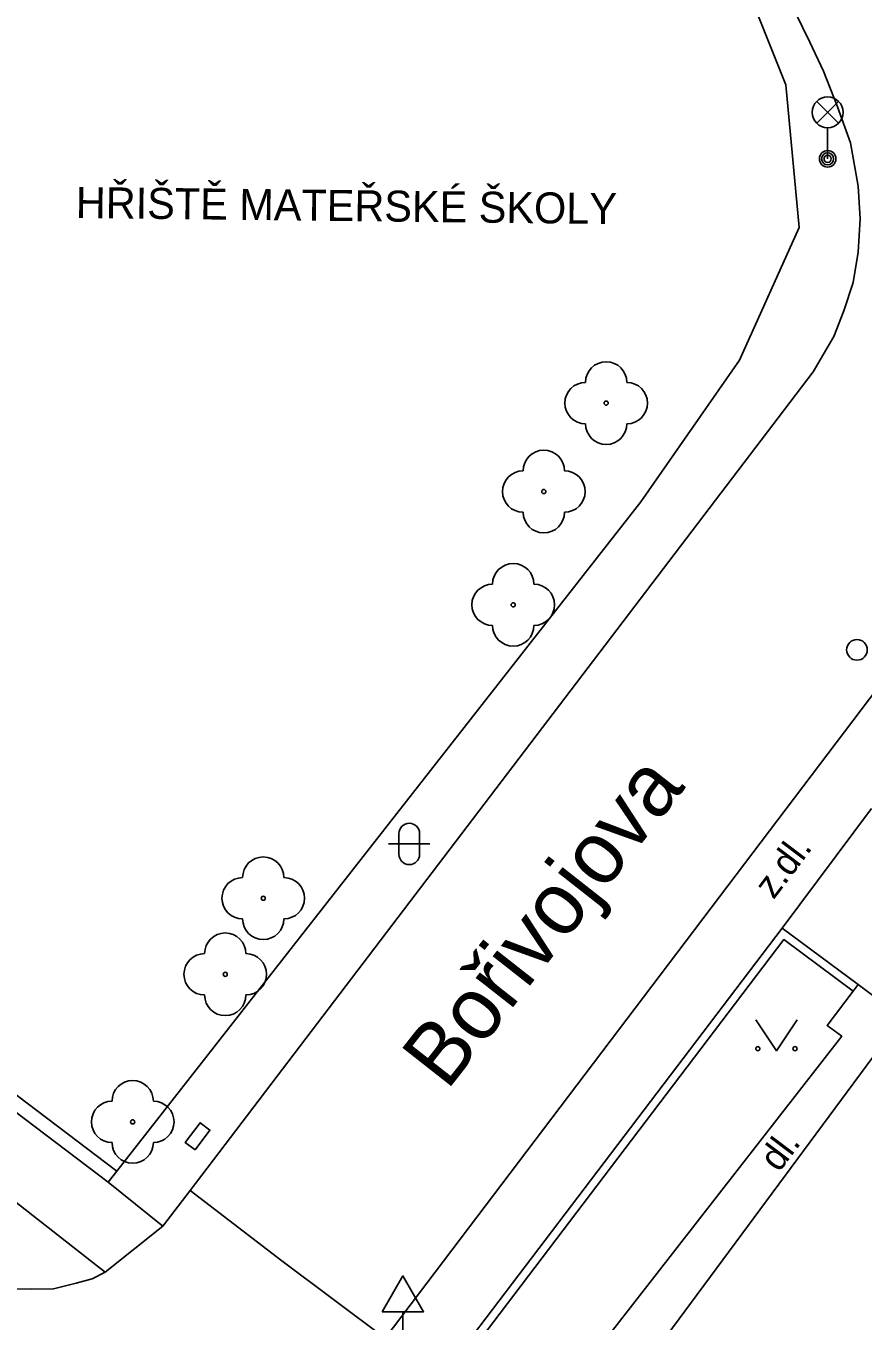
# Model space of a CAD drawing. Extents: x -596229 to -595156, y -1161237 to -1159376.
# Drawn here: x -595244.29 to -595224.03, y -1160695.32 to -1160663.98 of the extents above; entities that cross this region are included whole.
import ezdxf

# ---------------------------------------------------------------- set-up
doc = ezdxf.new("R2010")
doc.units = 0
for name, color, linetype in [('Level 22', 7, 'Continuous'), ('Level 28', 7, 'Continuous'), ('Level 33', 7, 'Continuous'), ('Level 34', 7, 'Continuous'), ('Level 36', 7, 'Continuous'), ('Nazvy ulic', 7, 'Continuous'), ('silnoproud - povrch.  znaky a  RIS  skut. velikost', 7, 'Continuous'), ('Specificka linie pasportu komunikaci', 7, 'Continuous'), ('TM - budovy zdene_ betonove - VP', 7, 'Continuous'), ('TM - chodniky - VP', 7, 'Continuous'), ('TM - komunikace - VP', 7, 'Continuous'), ('TM - plot drateny_ kovovy - VP', 7, 'Continuous'), ('TM - podezdivka plotu - VP', 7, 'Continuous'), ('TM - popis objektu', 7, 'Continuous'), ('TM - popis povrchu', 7, 'Continuous'), ('TM - rozhrani ploch obecne - VP', 7, 'Continuous'), ('TM - vjezd na pozemek', 7, 'Continuous')]:
    doc.layers.add(name, color=color, linetype=linetype)

msp = doc.modelspace()

# ---------------------------------------------------------------- linework, layer by layer
at = {"layer": 'Level 22'}
for centre in [(-595230.25, -1160673.11), (-595231.76, -1160675.25), (-595232.5, -1160677.99), (-595238.55, -1160685.09), (-595239.47, -1160686.93), (-595241.71, -1160690.5)]:
    msp.add_circle(centre, 0.05, dxfattribs=at)
for centre, start, end in [((-595230.25, -1160672.61), 0, 180), ((-595230.75, -1160673.11), 90, 270), ((-595229.75, -1160673.11), 270, 90), ((-595230.25, -1160673.61), 180, 0), ((-595231.76, -1160674.75), 0, 180), ((-595232.26, -1160675.25), 90, 270), ((-595231.26, -1160675.25), 270, 90), ((-595231.76, -1160675.75), 180, 0), ((-595232.5, -1160677.49), 0, 180), ((-595233, -1160677.99), 90, 270), ((-595232, -1160677.99), 270, 90), ((-595232.5, -1160678.49), 180, 0), ((-595238.55, -1160684.59), 0, 180), ((-595239.05, -1160685.09), 90, 270), ((-595238.05, -1160685.09), 270, 90), ((-595238.55, -1160685.59), 180, 0), ((-595239.47, -1160686.43), 0, 180), ((-595239.97, -1160686.93), 90, 270), ((-595238.97, -1160686.93), 270, 90), ((-595239.47, -1160687.43), 180, 0), ((-595241.71, -1160690), 0, 180), ((-595242.21, -1160690.5), 90, 270), ((-595241.21, -1160690.5), 270, 90), ((-595241.71, -1160691), 180, 0)]:
    msp.add_arc(centre, 0.5, start, end, dxfattribs=at)
at = {"layer": 'Level 28'}
msp.add_circle((-595224.18, -1160679.08), 0.25, dxfattribs=at)
at = {"layer": 'Level 33'}
for p, q in [((-595225.155, -1160666.34), (-595224.625, -1160665.81)), ((-595225.155, -1160665.81), (-595224.625, -1160666.34)), ((-595224.89, -1160666.45), (-595224.89, -1160667.2))]:
    msp.add_line(p, q, dxfattribs=at)
for centre, radius in [((-595224.89, -1160666.075), 0.375), ((-595224.89, -1160667.2), 0.2), ((-595224.89, -1160667.2), 0.145), ((-595224.89, -1160667.2), 0.0876)]:
    msp.add_circle(centre, radius, dxfattribs=at)
at = {"layer": 'Level 34'}
msp.add_line((-595235.17, -1160695.092), (-595235.17, -1160696.11), dxfattribs=at)
msp.add_lwpolyline([(-595235.67, -1160695.092), (-595234.67, -1160695.092), (-595235.17, -1160694.226)], close=True, dxfattribs=at)
at = {"layer": 'Level 36'}
for p, q in [((-595235.266, -1160683.526), (-595235.266, -1160684.026)), ((-595234.766, -1160683.526), (-595234.766, -1160684.026)), ((-595235.516, -1160683.776), (-595234.516, -1160683.776))]:
    msp.add_line(p, q, dxfattribs=at)
msp.add_lwpolyline([(-595226.63, -1160688.03), (-595226.13, -1160688.78), (-595225.63, -1160688.03)], dxfattribs=at)
for centre in [(-595226.58, -1160688.73), (-595225.681, -1160688.73)]:
    msp.add_circle(centre, 0.05, dxfattribs=at)
for centre, start, end in [((-595235.016, -1160683.526), 0, 180), ((-595235.016, -1160684.026), 180, 0)]:
    msp.add_arc(centre, 0.25, start, end, dxfattribs=at)
at = {"layer": 'silnoproud - povrch.  znaky a  RIS  skut. velikost'}
msp.add_lwpolyline([(-595240.2, -1160691.18), (-595240.44, -1160691), (-595240.08, -1160690.52), (-595239.84, -1160690.7), (-595240.2, -1160691.18)], dxfattribs=at)
at = {"layer": 'Specificka linie pasportu komunikaci'}
for points in [[(-595242.3, -1160691.96), (-595240.98, -1160693.02)], [(-595235.6, -1160695.73), (-595238.1, -1160693.86), (-595240.32, -1160692.16)]]:
    msp.add_lwpolyline(points, dxfattribs=at)
at = {"layer": 'TM - budovy zdene_ betonove - VP'}
msp.add_lwpolyline([(-595228.94, -1160695.89), (-595223.2, -1160688.13)], dxfattribs=at)
at = {"layer": 'TM - chodniky - VP'}
msp.add_lwpolyline([(-595266, -1160672.17), (-595265.11, -1160673.23), (-595261.61, -1160677.61), (-595254.27, -1160684.83), (-595242.38, -1160694.14)], dxfattribs=at)
at = {"layer": 'TM - komunikace - VP'}
for points in [[(-595225.67, -1160663.67), (-595225.32, -1160664.38), (-595224.99, -1160665.08), (-595224.65, -1160665.94), (-595224.34, -1160666.81), (-595224.15, -1160667.86), (-595224.1, -1160668.65), (-595224.15, -1160669.46), (-595224.27, -1160670.19), (-595224.5, -1160670.88), (-595224.74, -1160671.5), (-595225.24, -1160672.35)], [(-595225.24, -1160672.35), (-595240.32, -1160692.16)], [(-595220.65, -1160676.01), (-595235.6, -1160695.73)], [(-595240.32, -1160692.16), (-595240.98, -1160693.02)], [(-595240.98, -1160693.02), (-595242.38, -1160694.14)], [(-595245.04, -1160694.46), (-595244.66, -1160694.54), (-595244.16, -1160694.55), (-595243.63, -1160694.54), (-595243.08, -1160694.4), (-595242.69, -1160694.3), (-595242.38, -1160694.14)]]:
    msp.add_lwpolyline(points, dxfattribs=at)
at = {"layer": 'TM - plot drateny_ kovovy - VP'}
for points in [[(-595227.1, -1160662.42), (-595225.9, -1160665.41)], [(-595225.9, -1160665.41), (-595225.58, -1160668.86)], [(-595225.58, -1160668.86), (-595227.02, -1160672.07)], [(-595227.02, -1160672.07), (-595229.41, -1160675.5)], [(-595229.41, -1160675.5), (-595242.09, -1160691.69)], [(-595234.65, -1160697.54), (-595225.95, -1160686.09), (-595224.27, -1160687.34)], [(-595242.09, -1160691.69), (-595247.85, -1160687.34)], [(-595242.09, -1160691.69), (-595242.3, -1160691.96)]]:
    msp.add_lwpolyline(points, dxfattribs=at)
at = {"layer": 'TM - podezdivka plotu - VP'}
for points in [[(-595225.99, -1160685.81), (-595234.28, -1160696.72)], [(-595224.15, -1160687.18), (-595225.99, -1160685.81)], [(-595224.15, -1160687.18), (-595224.27, -1160687.34)], [(-595242.3, -1160691.96), (-595248.05, -1160687.61)]]:
    msp.add_lwpolyline(points, dxfattribs=at)
at = {"layer": 'TM - rozhrani ploch obecne - VP'}
msp.add_lwpolyline([(-595230.4, -1160696.31), (-595230.58, -1160696.17), (-595224.55, -1160688.43), (-595224.9, -1160688.17), (-595224.27, -1160687.34)], dxfattribs=at)
at = {"layer": 'TM - vjezd na pozemek'}
for points in [[(-595223.83, -1160682.92), (-595225.99, -1160685.81)], [(-595223.45, -1160687.7), (-595224.15, -1160687.18)]]:
    msp.add_lwpolyline(points, dxfattribs=at)

# ---------------------------------------------------------------- texts
at = {"layer": 'Nazvy ulic'}
msp.add_text('Bořivojova', height=1.5, rotation=51.8428, dxfattribs=at).set_placement((-595234.104, -1160689.764))
at = {"layer": 'TM - popis objektu'}
msp.add_text('HŘIŠTĚ MATEŘSKÉ ŠKOLY', height=0.75, rotation=359.34, dxfattribs=at).set_placement((-595243.09, -1160668.63))
at = {"layer": 'TM - popis povrchu'}
for s, rotation, p in [('z.dl.', 52.979, (-595226.2, -1160685.14)), ('dl.', 52.9158, (-595226.07, -1160691.74))]:
    msp.add_text(s, height=0.65, rotation=rotation, dxfattribs=at).set_placement(p)

doc.saveas('drawing.dxf')
